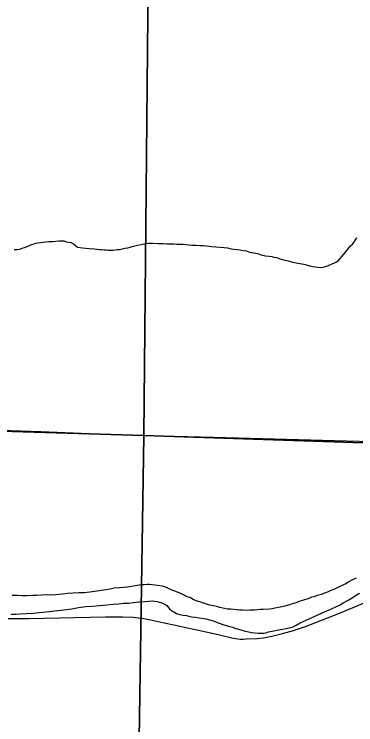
# Model space of a CAD drawing. Extents: x 1587405 to 1714697, y 1028970 to 1155083.
# Drawn here: x 1671475 to 1673451, y 1106104 to 1110218 of the extents above; entities that cross this region are included whole.
import ezdxf

# ---------------------------------------------------------------- set-up
doc = ezdxf.new("R2010")
doc.units = 0
for name, color, linetype in [('GM_X_Major_River', 7, 'Continuous'), ('GM_X_Minor_River', 7, 'Continuous'), ('GM_X_Section', 7, 'Continuous'), ('GM_X_State_Route', 7, 'Continuous'), ('GM_X_Township_Road', 7, 'Continuous')]:
    doc.layers.add(name, color=color, linetype=linetype)

msp = doc.modelspace()

# ---------------------------------------------------------------- linework, layer by layer
at = {"layer": 'GM_X_Major_River'}
for points in [[(1673452.8, 1106952.1), (1673436.6, 1106944.3), (1673420.4, 1106936.5), (1673406.2, 1106928.6), (1673394, 1106920.7), (1673379.8, 1106914.9), (1673355.5, 1106903.2), (1673339.3, 1106895.3), (1673323.1, 1106887.5), (1673306.9, 1106881.7), (1673290.7, 1106873.9), (1673276.5, 1106868), (1673264.4, 1106864.2), (1673252.2, 1106858.3), (1673238.1, 1106854.5), (1673221.9, 1106850.7), (1673209.8, 1106844.8), (1673195.6, 1106843), (1673179.4, 1106835.2), (1673169.3, 1106831.3), (1673159.2, 1106829.4), (1673149.1, 1106825.5), (1673134.9, 1106821.7), (1673120.8, 1106817.9), (1673110.6, 1106812), (1673100.5, 1106808.1), (1673088.4, 1106806.2)], [(1673088.4, 1106806.2), (1673068.2, 1106798.5), (1673054, 1106794.6), (1673039.9, 1106790.8), (1673023.7, 1106787), (1673003.5, 1106783.2), (1672983.3, 1106779.5), (1672967.2, 1106775.7), (1672951, 1106773.9), (1672914.7, 1106770.3), (1672898.6, 1106770.6), (1672882.5, 1106768.8), (1672862.3, 1106767), (1672838.1, 1106767.3), (1672816, 1106765.6), (1672795.8, 1106767.9), (1672777.7, 1106768.1), (1672761.6, 1106768.3), (1672745.5, 1106770.6), (1672727.4, 1106772.8), (1672709.3, 1106773.1), (1672691.2, 1106777.3), (1672665.1, 1106783.7), (1672647, 1106787.9), (1672629, 1106792.2), (1672606.9, 1106796.5), (1672586.8, 1106802.8), (1672570.7, 1106807), (1672554.7, 1106813.3), (1672538.6, 1106817.5), (1672524.6, 1106823.7), (1672510.6, 1106829.9), (1672494.6, 1106838.1), (1672470.5, 1106846.5), (1672454.5, 1106856.8), (1672432.5, 1106865.1), (1672410.4, 1106875.4), (1672386.4, 1106883.8), (1672368.4, 1106892.1), (1672356.3, 1106898.2), (1672344.3, 1106902.4), (1672332.3, 1106906.6), (1672318.2, 1106908.8), (1672304.1, 1106911), (1672288, 1106911.2), (1672271.9, 1106913.4), (1672257.9, 1106915.6), (1672243.8, 1106915.8), (1672229.6, 1106914), (1672213.5, 1106914.2), (1672197.4, 1106912.4), (1672175.2, 1106908.6), (1672153, 1106904.9), (1672130.8, 1106901.2), (1672106.6, 1106899.5), (1672084.4, 1106895.8), (1672054.1, 1106894.2), (1672029.9, 1106888.5), (1672005.7, 1106884.8), (1671939.1, 1106875.6), (1671912.9, 1106871.9), (1671880.6, 1106868.3), (1671848.3, 1106866.8), (1671816.1, 1106865.2), (1671783.8, 1106863.6), (1671753.6, 1106860), (1671713.3, 1106856.5), (1671687, 1106854.8), (1671660.9, 1106855.2), (1671632.6, 1106853.5), (1671606.4, 1106851.8), (1671580.2, 1106852.2), (1671550, 1106850.6), (1671519.8, 1106851), (1671491.6, 1106851.4), (1671463.4, 1106851.7)], [(1673026.1, 1106656.4), (1673048.3, 1106662.1), (1673072.6, 1106667.8), (1673088.7, 1106671.6), (1673107, 1106681.4), (1673129.3, 1106693.2), (1673163.7, 1106708.8), (1673202.2, 1106726.4), (1673256.9, 1106751.8), (1673297.4, 1106769.3), (1673331.9, 1106784.9), (1673360.2, 1106798.6), (1673382.6, 1106812.4), (1673406.9, 1106826.1), (1673429.2, 1106837.9), (1673449.6, 1106851.7), (1673471.9, 1106865.5)], [(1671458, 1106743.3), (1671482.2, 1106745), (1671508.4, 1106746.7), (1671544.7, 1106748.2), (1671585, 1106749.7), (1671619.3, 1106753.2), (1671659.6, 1106756.7), (1671776.6, 1106771.3), (1671808.9, 1106774.8), (1671847.3, 1106782.4), (1671889.6, 1106787.8), (1671928, 1106791.4), (1671968.3, 1106794.9), (1672010.6, 1106798.3), (1672046.9, 1106801.9), (1672079.2, 1106803.4), (1672109.4, 1106807.1), (1672137.7, 1106808.7), (1672163.9, 1106812.4), (1672180, 1106814.2), (1672200.2, 1106815.9), (1672230.4, 1106817.5), (1672254.6, 1106819.2), (1672276.8, 1106820.9), (1672288.9, 1106818.8), (1672302.9, 1106816.6), (1672313, 1106814.4), (1672323, 1106812.3), (1672337.1, 1106806.1), (1672347.1, 1106801.9), (1672357, 1106793.8), (1672372.9, 1106775.5), (1672386.9, 1106763.2), (1672398.9, 1106757.1), (1672412.9, 1106748.8), (1672432.9, 1106742.5), (1672453, 1106738.2), (1672471.1, 1106736), (1672485.2, 1106731.8), (1672501.3, 1106729.6), (1672521.4, 1106727.3), (1672547.5, 1106722.9), (1672569.6, 1106718.6), (1672583.7, 1106716.4), (1672625.8, 1106705.8), (1672637.9, 1106701.7), (1672653.9, 1106693.4), (1672688, 1106682.9), (1672722.1, 1106672.4), (1672740.2, 1106668.2), (1672754.2, 1106662), (1672766.3, 1106659.8), (1672778.3, 1106655.6), (1672804.4, 1106647.2), (1672848.6, 1106638.6), (1672886.8, 1106634.1), (1672906.9, 1106633.8), (1672917, 1106633.7), (1672931.1, 1106635.5), (1672945.3, 1106641.4), (1672977.6, 1106647), (1673003.9, 1106652.7), (1673026.1, 1106656.4)]]:
    msp.add_lwpolyline(points, dxfattribs=at)
at = {"layer": 'GM_X_Minor_River'}
for points in [[(1672046.7, 1108851), (1672060.8, 1108852.8), (1672072.9, 1108854.7), (1672085, 1108856.5), (1672099.2, 1108860.3), (1672115.4, 1108864.2), (1672131.5, 1108866), (1672145.6, 1108869.8), (1672157.8, 1108873.6), (1672171.9, 1108877.5), (1672188.1, 1108881.3), (1672210.3, 1108885), (1672232.5, 1108890.7), (1672252.7, 1108892.5), (1672276.9, 1108892.2), (1672307, 1108889.8), (1672337.2, 1108889.4), (1672357.4, 1108889.1), (1672373.5, 1108888.9), (1672397.7, 1108888.6), (1672413.8, 1108886.3), (1672431.9, 1108886.1), (1672450, 1108885.9), (1672468.1, 1108883.6), (1672486.2, 1108883.4), (1672506.3, 1108881.1), (1672528.5, 1108880.8), (1672548.6, 1108878.5), (1672568.8, 1108878.3), (1672588.9, 1108876), (1672617.1, 1108873.6), (1672689.5, 1108866.6), (1672709.6, 1108864.4), (1672729.7, 1108860.1), (1672745.8, 1108857.9), (1672765.9, 1108855.6), (1672782, 1108853.4), (1672800, 1108849.1), (1672818.1, 1108846.9), (1672836.2, 1108840.6), (1672862.3, 1108836.2), (1672882.4, 1108832), (1672904.5, 1108825.6), (1672928.6, 1108819.3), (1672950.7, 1108817), (1672964.8, 1108814.8), (1672976.8, 1108810.6), (1672992.9, 1108808.4), (1673011, 1108802.1), (1673033, 1108795.8), (1673059.1, 1108789.5), (1673085.2, 1108783.1), (1673097.3, 1108780.9), (1673115.4, 1108776.7), (1673127.4, 1108774.5), (1673139.5, 1108772.3), (1673149.5, 1108770.2), (1673159.6, 1108768.1), (1673169.6, 1108763.9), (1673179.7, 1108763.8), (1673191.7, 1108759.6), (1673201.7, 1108757.4), (1673215.8, 1108755.2), (1673233.9, 1108753), (1673244, 1108750.9), (1673258.1, 1108752.7), (1673270.2, 1108754.5), (1673292.5, 1108762.3), (1673304.6, 1108768.1), (1673314.7, 1108772), (1673326.9, 1108777.9), (1673339.1, 1108783.8), (1673349.2, 1108789.7), (1673381.9, 1108829.4), (1673400.3, 1108851.3), (1673418.8, 1108875.1), (1673431, 1108887), (1673439.2, 1108897), (1673447.4, 1108908.9), (1673457.7, 1108922.8)], [(1671474.7, 1108856.5), (1671492.8, 1108856.3), (1671506.9, 1108858.1), (1671521.1, 1108863.9), (1671535.3, 1108867.8), (1671549.5, 1108873.6), (1671563.6, 1108879.4), (1671575.8, 1108885.3), (1671589.9, 1108889.2), (1671600.1, 1108893), (1671610.1, 1108894.9), (1671626.3, 1108896.7), (1671642.4, 1108898.5), (1671658.6, 1108900.3), (1671674.7, 1108902.1), (1671696.9, 1108901.8), (1671715, 1108903.6), (1671733.2, 1108905.3), (1671747.3, 1108905.2), (1671761.4, 1108905), (1671777.4, 1108900.8), (1671803.5, 1108896.4), (1671817.5, 1108888.2), (1671827.5, 1108880), (1671841.5, 1108869.8), (1671869.6, 1108865.4), (1671907.8, 1108860.9), (1671938, 1108858.5), (1671954.1, 1108858.2), (1671968.2, 1108856.1), (1671978.3, 1108855.9), (1671994.4, 1108853.7), (1672006.4, 1108853.5), (1672018.5, 1108851.4), (1672032.6, 1108851.2), (1672046.7, 1108851)]]:
    msp.add_lwpolyline(points, dxfattribs=at)
at = {"layer": 'GM_X_Section'}
for points in [[(1672274.3, 1113050.6), (1672224.4, 1107777.8), (1666899, 1107940.3), (1666972.8, 1113204.7)], [(1677539.9, 1112896.8), (1677475.7, 1107602.1), (1672224.4, 1107777.8), (1672274.3, 1113050.6)], [(1666899, 1107940.3), (1672224.4, 1107777.8), (1672144.7, 1102517.4), (1666847.1, 1102659.7)], [(1672224.4, 1107777.8), (1677475.7, 1107602.1), (1677347.9, 1102346.3), (1672144.7, 1102517.4)]]:
    msp.add_lwpolyline(points, close=True, dxfattribs=at)
at = {"layer": 'GM_X_State_Route'}
msp.add_lwpolyline([(1670936.6, 1107824.3), (1671628.3, 1107801.7), (1671956.1, 1107788.8), (1672251.3, 1107779.5), (1672628.6, 1107769.1), (1673540, 1107743.8), (1673727.5, 1107738.6), (1674104.7, 1107728.1), (1674416.4, 1107718.3), (1674837.9, 1107704.5)], dxfattribs=at)
at = {"layer": 'GM_X_Township_Road'}
msp.add_lwpolyline([(1671439.1, 1106719.7), (1671558.9, 1106719.8), (1672003.3, 1106729.6), (1672103.8, 1106729.6), (1672163.7, 1106727.7), (1672224.4, 1106719.1), (1672273.8, 1106708.5), (1672343.4, 1106693.1), (1672398.1, 1106682), (1672476.5, 1106665.4), (1672550.4, 1106650), (1672661.9, 1106623.6), (1672741.1, 1106605.8), (1672782.5, 1106600.1), (1672799.8, 1106599.4), (1672815.9, 1106600.9), (1672880.3, 1106602.7), (1672916.8, 1106607.1), (1672965.3, 1106617.1), (1673027.8, 1106632.7), (1673091.1, 1106649.1), (1673159.5, 1106672.4), (1673355.8, 1106749.7), (1673631, 1106863.2)], dxfattribs=at)

doc.saveas('drawing.dxf')
